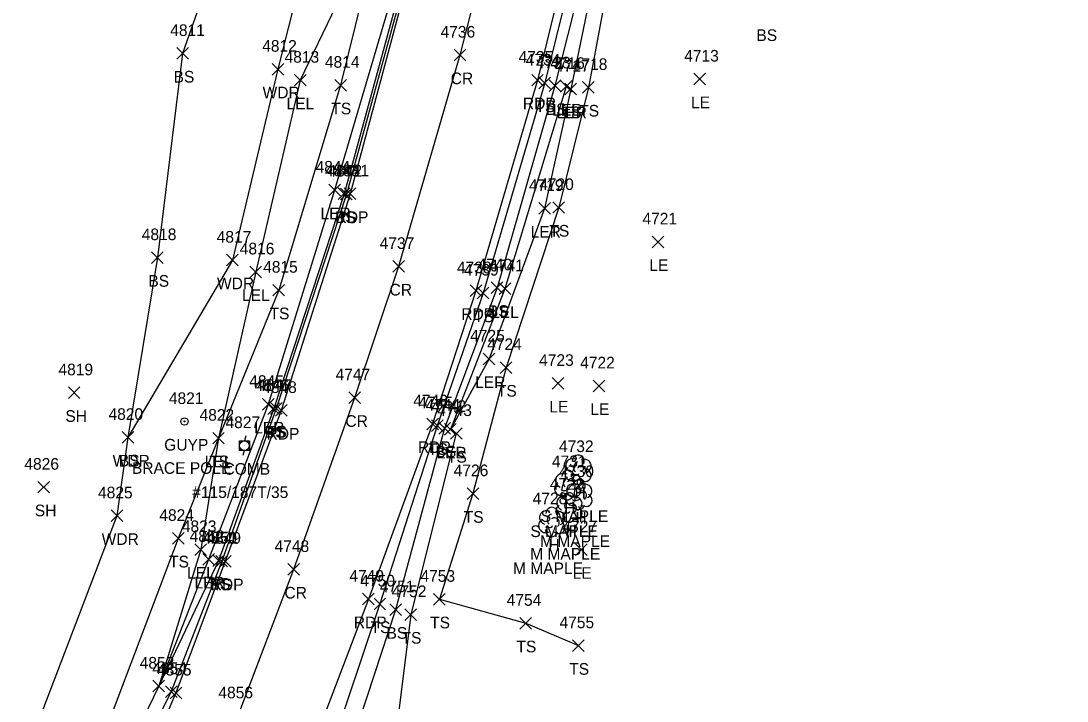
# Model space of a CAD drawing. Extents: x 1678863 to 1683592, y 407783 to 418211.
# Drawn here: x 1680118.7 to 1680298.4, y 412261.2 to 412378 of the extents above; entities that cross this region are included whole.
import ezdxf

# ---------------------------------------------------------------- set-up
doc = ezdxf.new("R2010")
doc.units = 0
for name, color, linetype in [('L_A', 7, 'Continuous'), ('L_C', 7, 'Continuous'), ('L_I', 7, 'Continuous'), ('L_TIC', 7, 'Continuous'), ('LARO', 7, 'Continuous'), ('LAWA', 7, 'Continuous'), ('LELB', 7, 'Continuous'), ('LTD', 7, 'Continuous'), ('P_A', 7, 'Continuous'), ('P_I', 7, 'Continuous'), ('P_TIC', 7, 'Continuous'), ('PET', 7, 'Continuous'), ('PRC', 7, 'Continuous'), ('U_A', 7, 'Continuous'), ('U_C', 7, 'Continuous'), ('U_I', 7, 'Continuous'), ('UP', 7, 'Continuous'), ('UPGW', 7, 'Continuous')]:
    doc.layers.add(name, color=color, linetype=linetype)

msp = doc.modelspace()

# ---------------------------------------------------------------- linework, layer by layer
at = {"layer": 'L_TIC'}
for points in [[(1680145.48, 412371.42), (1680147.48, 412373.42)], [(1680147.48, 412371.42), (1680145.48, 412373.42)], [(1680161.84, 412368.71), (1680163.84, 412370.71)], [(1680163.84, 412368.71), (1680161.84, 412370.71)], [(1680165.69, 412366.83), (1680167.69, 412368.83)], [(1680167.69, 412366.83), (1680165.69, 412368.83)], [(1680207.69, 412366.35), (1680209.69, 412368.35)], [(1680209.69, 412366.35), (1680207.69, 412368.35)], [(1680234.34, 412367.02), (1680236.34, 412369.02)], [(1680236.34, 412367.02), (1680234.34, 412369.02)], [(1680172.62, 412365.96), (1680174.62, 412367.96)], [(1680174.62, 412365.96), (1680172.62, 412367.96)], [(1680209.44, 412365.86), (1680211.44, 412367.86)], [(1680211.44, 412365.86), (1680209.44, 412367.86)], [(1680211.38, 412365.76), (1680213.38, 412367.76)], [(1680213.38, 412365.76), (1680211.38, 412367.76)], [(1680211.38, 412365.76), (1680213.38, 412367.76)], [(1680213.38, 412365.76), (1680211.38, 412367.76)], [(1680212.15, 412365.29), (1680214.15, 412367.29)], [(1680214.15, 412365.29), (1680212.15, 412367.29)], [(1680212.15, 412365.29), (1680214.15, 412367.29)], [(1680214.15, 412365.29), (1680212.15, 412367.29)], [(1680215.21, 412365.58), (1680217.21, 412367.58)], [(1680217.21, 412365.58), (1680215.21, 412367.58)], [(1680171.58, 412347.95), (1680173.58, 412349.95)], [(1680173.58, 412347.95), (1680171.58, 412349.95)], [(1680173.21, 412347.31), (1680175.21, 412349.31)], [(1680175.21, 412347.31), (1680173.21, 412349.31)], [(1680173.63, 412347.27), (1680175.63, 412349.27)], [(1680175.63, 412347.27), (1680173.63, 412349.27)], [(1680207.68, 412344.79), (1680209.68, 412346.79)], [(1680209.68, 412344.79), (1680207.68, 412346.79)], [(1680210.09, 412344.96), (1680212.09, 412346.96)], [(1680212.09, 412344.96), (1680210.09, 412346.96)], [(1680227.17, 412339.05), (1680229.17, 412341.05)], [(1680229.17, 412339.05), (1680227.17, 412341.05)], [(1680141.15, 412336.35), (1680143.15, 412338.35)], [(1680143.15, 412336.35), (1680141.15, 412338.35)], [(1680154.02, 412335.92), (1680156.02, 412337.92)], [(1680156.02, 412335.92), (1680154.02, 412337.92)], [(1680158.04, 412333.9), (1680160.04, 412335.9)], [(1680160.04, 412333.9), (1680158.04, 412335.9)], [(1680162, 412330.76), (1680164, 412332.76)], [(1680164, 412330.76), (1680162, 412332.76)], [(1680199.5, 412331.17), (1680201.5, 412333.17)], [(1680201.5, 412331.17), (1680199.5, 412333.17)], [(1680200.84, 412331), (1680202.84, 412333)], [(1680202.84, 412331), (1680200.84, 412333)], [(1680197.1, 412330.27), (1680199.1, 412332.27)], [(1680199.1, 412330.27), (1680197.1, 412332.27)], [(1680198.14, 412318.94), (1680200.14, 412320.94)], [(1680200.14, 412318.94), (1680198.14, 412320.94)], [(1680201.06, 412317.47), (1680203.06, 412319.47)], [(1680203.06, 412317.47), (1680201.06, 412319.47)], [(1680209.99, 412314.75), (1680211.99, 412316.75)], [(1680211.99, 412314.75), (1680209.99, 412316.75)], [(1680217.04, 412314.31), (1680219.04, 412316.31)], [(1680219.04, 412314.31), (1680217.04, 412316.31)], [(1680126.84, 412313.14), (1680128.84, 412315.14)], [(1680128.84, 412313.14), (1680126.84, 412315.14)], [(1680160.18, 412311.14), (1680162.18, 412313.14)], [(1680162.18, 412311.14), (1680160.18, 412313.14)], [(1680161.14, 412310.42), (1680163.14, 412312.42)], [(1680163.14, 412310.42), (1680161.14, 412312.42)], [(1680161.56, 412310.44), (1680163.56, 412312.44)], [(1680163.56, 412310.44), (1680161.56, 412312.44)], [(1680189.23, 412307.46), (1680191.23, 412309.46)], [(1680191.23, 412307.46), (1680189.23, 412309.46)], [(1680190.48, 412307.04), (1680192.48, 412309.04)], [(1680192.48, 412307.04), (1680190.48, 412309.04)], [(1680136.08, 412305.47), (1680138.08, 412307.47)], [(1680138.08, 412305.47), (1680136.08, 412307.47)], [(1680136.08, 412305.47), (1680138.08, 412307.47)], [(1680138.08, 412305.47), (1680136.08, 412307.47)], [(1680151.64, 412305.34), (1680153.64, 412307.34)], [(1680153.64, 412305.34), (1680151.64, 412307.34)], [(1680151.64, 412305.34), (1680153.64, 412307.34)], [(1680153.64, 412305.34), (1680151.64, 412307.34)], [(1680191.49, 412306.85), (1680193.49, 412308.85)], [(1680193.49, 412306.85), (1680191.49, 412308.85)], [(1680191.49, 412306.85), (1680193.49, 412308.85)], [(1680193.49, 412306.85), (1680191.49, 412308.85)], [(1680192.49, 412306.14), (1680194.49, 412308.14)], [(1680194.49, 412306.14), (1680192.49, 412308.14)], [(1680121.6, 412296.92), (1680123.6, 412298.92)], [(1680123.6, 412296.92), (1680121.6, 412298.92)], [(1680195.36, 412295.81), (1680197.36, 412297.81)], [(1680197.36, 412295.81), (1680195.36, 412297.81)], [(1680134.2, 412292), (1680136.2, 412294)], [(1680136.2, 412292), (1680134.2, 412294)], [(1680144.73, 412288.13), (1680146.73, 412290.13)], [(1680146.73, 412288.13), (1680144.73, 412290.13)], [(1680148.6, 412286.2), (1680150.6, 412288.2)], [(1680150.6, 412286.2), (1680148.6, 412288.2)], [(1680214, 412286.18), (1680216, 412288.18)], [(1680216, 412286.18), (1680214, 412288.18)], [(1680149.94, 412284.52), (1680151.94, 412286.52)], [(1680151.94, 412284.52), (1680149.94, 412286.52)], [(1680151.66, 412284.29), (1680153.66, 412286.29)], [(1680153.66, 412284.29), (1680151.66, 412286.29)], [(1680152.21, 412284.21), (1680154.21, 412286.21)], [(1680154.21, 412284.21), (1680152.21, 412286.21)], [(1680179.36, 412276.86), (1680181.36, 412278.86)], [(1680181.36, 412276.86), (1680179.36, 412278.86)], [(1680189.6, 412277.67), (1680191.6, 412279.67)], [(1680191.6, 412277.67), (1680189.6, 412279.67)], [(1680182.06, 412275.88), (1680184.06, 412277.88)], [(1680184.06, 412275.88), (1680182.06, 412277.88)], [(1680184.67, 412275.04), (1680186.67, 412277.04)], [(1680186.67, 412275.04), (1680184.67, 412277.04)], [(1680204.42, 412273.55), (1680206.42, 412275.55)], [(1680206.42, 412273.55), (1680204.42, 412275.55)], [(1680213.49, 412269.7), (1680215.49, 412271.7)], [(1680215.49, 412269.7), (1680213.49, 412271.7)], [(1680141.36, 412262.76), (1680143.36, 412264.76)], [(1680143.36, 412262.76), (1680141.36, 412264.76)], [(1680141.36, 412262.76), (1680143.36, 412264.76)], [(1680143.36, 412262.76), (1680141.36, 412264.76)], [(1680141.36, 412262.76), (1680143.36, 412264.76)], [(1680143.36, 412262.76), (1680141.36, 412264.76)], [(1680143.52, 412261.81), (1680145.52, 412263.81)], [(1680145.52, 412261.81), (1680143.52, 412263.81)]]:
    msp.add_lwpolyline(points, dxfattribs=at)
at = {"layer": 'LARO'}
for points in [[(1680185.51, 412406.33), (1680187.79, 412410.87), (1680184.89, 412390.65), (1680172.58, 412348.95), (1680161.18, 412312.14), (1680150.94, 412285.52), (1680142.36, 412263.76)], [(1680185.51, 412406.33), (1680181.34, 412398.27), (1680166.69, 412367.83), (1680159.04, 412334.9), (1680152.64, 412306.34), (1680149.6, 412287.2), (1680142.36, 412263.76)], [(1680212.38, 412366.76), (1680201.84, 412332), (1680192.49, 412307.85)], [(1680212.38, 412366.76), (1680213.15, 412366.29), (1680208.68, 412345.79), (1680199.14, 412319.94), (1680192.49, 412307.85)]]:
    msp.add_lwpolyline(points, dxfattribs=at)
at = {"layer": 'LAWA'}
msp.add_lwpolyline([(1680206.93, 412563.7), (1680202.04, 412545.92), (1680195.91, 412512.78), (1680188.89, 412485.66), (1680186.26, 412471.76), (1680180.56, 412450.61), (1680168.77, 412423.38), (1680176.3, 412418.61), (1680169.98, 412398.15), (1680162.84, 412369.71), (1680155.02, 412336.92), (1680137.08, 412306.47), (1680135.2, 412293), (1680118.69, 412249.85)], dxfattribs=at)
at = {"layer": 'LELB'}
for points in [[(1680264.76, 412811.55), (1680263.36, 412796.82), (1680259.13, 412765.17), (1680254.89, 412741.7), (1680250.64, 412716.52), (1680241.43, 412672.74), (1680233.74, 412632.17), (1680225.8, 412592.02), (1680220.98, 412567.08), (1680215.74, 412540.31), (1680209.94, 412509.25), (1680204.22, 412481.07), (1680197.27, 412449.21), (1680193.18, 412427.19), (1680186.13, 412390.36), (1680174.63, 412348.27), (1680162.56, 412311.44), (1680153.21, 412285.21), (1680144.52, 412262.81), (1680134.21, 412242.14)], [(1680249.49, 412768.2), (1680249.55, 412758.24), (1680243.8, 412718.57), (1680233.25, 412673.09), (1680225.51, 412631.52), (1680218.17, 412594.23), (1680214.71, 412567.57), (1680210.01, 412541.36), (1680205.47, 412510.43), (1680201.22, 412481.17), (1680196.31, 412449.36), (1680192.42, 412427.44), (1680185.73, 412390.56), (1680174.21, 412348.31), (1680162.14, 412311.42), (1680152.66, 412285.29), (1680142.36, 412263.76), (1680132.21, 412242.7)], [(1680298.44, 412568.57), (1680284.88, 412583.01), (1680266.88, 412595.61), (1680260.41, 412601.01), (1680256.27, 412585.74), (1680249.92, 412559.47), (1680243.91, 412531.33), (1680236.6, 412492.51), (1680228.82, 412454.39), (1680218.5, 412406.89), (1680208.69, 412367.35), (1680198.1, 412331.27), (1680190.23, 412308.46), (1680180.36, 412277.86), (1680168.7, 412243.07)], [(1680202.04, 412545.92), (1680192.55, 412482.95), (1680190.37, 412469.33), (1680189.09, 412449.66), (1680184.49, 412421.77), (1680181.34, 412398.27), (1680173.62, 412366.96), (1680163, 412331.76), (1680152.64, 412306.34), (1680145.73, 412289.13), (1680128.64, 412244.06)], [(1680230.11, 412436.34), (1680232.04, 412436.02), (1680228.17, 412405.16), (1680219.48, 412384.11), (1680216.21, 412366.58), (1680211.09, 412345.96), (1680202.06, 412318.47), (1680196.36, 412296.81), (1680190.6, 412278.67), (1680205.42, 412274.55), (1680214.49, 412270.7)], [(1680230.11, 412436.34), (1680222.55, 412405.91), (1680217.01, 412384.88), (1680213.15, 412366.29)], [(1680158.24, 412433.58), (1680154.48, 412419.77), (1680154.99, 412396.7), (1680146.48, 412372.42), (1680142.15, 412337.35), (1680137.08, 412306.47)], [(1680220.44, 412406.48), (1680210.44, 412366.86), (1680200.5, 412332.17), (1680191.48, 412308.04), (1680183.06, 412276.88), (1680171.88, 412242.86), (1680169.26, 412225.38)], [(1680193.49, 412307.14), (1680185.67, 412276.04), (1680182.93, 412254.01), (1680178.28, 412245.87), (1680174.45, 412233.83), (1680169.26, 412225.38), (1680160.63, 412209.53), (1680144.21, 412178.12), (1680137.73, 412164.62), (1680149.85, 412156.23), (1680159.82, 412146.58), (1680145.76, 412151.3), (1680133.57, 412155.76)]]:
    msp.add_lwpolyline(points, dxfattribs=at)
at = {"layer": 'LTD'}
for p, q in [((1680214.4, 412300.95), (1680214.4, 412300.95)), ((1680214.4, 412300.95), (1680214.4, 412300.95)), ((1680212.62, 412298.35), (1680212.62, 412298.35)), ((1680212.62, 412298.35), (1680212.62, 412298.35)), ((1680214.54, 412296.66), (1680214.54, 412296.66)), ((1680214.54, 412296.66), (1680214.54, 412296.66)), ((1680212.83, 412294.47), (1680212.83, 412294.47)), ((1680212.83, 412294.47), (1680212.83, 412294.47)), ((1680209.88, 412291.99), (1680209.88, 412291.99)), ((1680209.88, 412291.99), (1680209.88, 412291.99))]:
    msp.add_line(p, q, dxfattribs=at)
for centre in [(1680214.45, 412302.38), (1680212.67, 412299.78), (1680214.58, 412298.09), (1680212.88, 412295.9), (1680209.93, 412293.42)]:
    msp.add_arc(centre, 1.05, 335.5272, 180.9563, dxfattribs=at)
for centre, major_axis, ratio, start_param, end_param in [((1680213.61, 412301.62), (1.21, -0.51), 0.895232, 1.570796, 4.712389), ((1680214.19, 412301.41), (-0.208, -0.792), 0.645439, 3.141593, 6.283185), ((1680215.44, 412301.53), (-1.14, -0.48), 0.949671, 1.570796, 4.712389), ((1680211.83, 412299.01), (1.21, -0.51), 0.895232, 1.570796, 4.712389), ((1680213.32, 412300.24), (0.58, -1.04), 0.959034, 3.141593, 6.283185), ((1680213.66, 412298.93), (-1.14, -0.48), 0.949671, 1.570796, 4.712389), ((1680213.94, 412300.2), (-0.625, -0.083), 0.423636, 0, 3.141593), ((1680214.9, 412300.78), (-0.5, 0.667), 0.989748, 3.141593, 6.283185), ((1680215.4, 412300.12), (-1.09, 0.79), 0.841452, 1.570796, 4.712389), ((1680211.54, 412297.64), (0.58, -1.04), 0.959034, 3.141593, 6.283185), ((1680212.41, 412298.81), (-0.208, -0.792), 0.645439, 3.141593, 6.283185), ((1680213.74, 412297.32), (1.21, -0.51), 0.895232, 1.570796, 4.712389), ((1680213.12, 412298.18), (-0.5, 0.667), 0.989748, 3.141593, 6.283185), ((1680213.62, 412297.51), (-1.09, 0.79), 0.841452, 1.570796, 4.712389), ((1680214.4, 412299.45), (0.26, 1.06), 0.942809, 1.570796, 4.712389), ((1680215.58, 412297.24), (-1.14, -0.48), 0.949671, 1.570796, 4.712389), ((1680212.04, 412295.13), (1.21, -0.51), 0.895232, 1.570796, 4.712389), ((1680212.62, 412296.85), (0.26, 1.06), 0.942809, 1.570796, 4.712389), ((1680212.16, 412297.6), (-0.625, -0.083), 0.423636, 0, 3.141593), ((1680213.45, 412295.95), (0.58, -1.04), 0.959034, 3.141593, 6.283185), ((1680214.33, 412297.11), (-0.208, -0.792), 0.645439, 3.141593, 6.283185), ((1680215.04, 412296.49), (-0.5, 0.667), 0.989748, 3.141593, 6.283185), ((1680215.54, 412295.82), (-1.09, 0.79), 0.841452, 1.570796, 4.712389), ((1680211.75, 412293.76), (0.58, -1.04), 0.959034, 3.141593, 6.283185), ((1680212.63, 412294.92), (-0.208, -0.792), 0.645439, 3.141593, 6.283185), ((1680213.33, 412294.3), (-0.5, 0.667), 0.989748, 3.141593, 6.283185), ((1680214.54, 412295.16), (0.26, 1.06), 0.942809, 1.570796, 4.712389), ((1680213.88, 412295.05), (-1.14, -0.48), 0.949671, 1.570796, 4.712389), ((1680214.08, 412295.91), (-0.625, -0.083), 0.423636, 0, 3.141593), ((1680209.09, 412292.65), (1.21, -0.51), 0.895232, 1.570796, 4.712389), ((1680209.67, 412292.44), (-0.208, -0.792), 0.645439, 3.141593, 6.283185), ((1680210.92, 412292.57), (-1.14, -0.48), 0.949671, 1.570796, 4.712389), ((1680212.83, 412292.97), (0.26, 1.06), 0.942809, 1.570796, 4.712389), ((1680212.38, 412293.72), (-0.625, -0.083), 0.423636, 0, 3.141593), ((1680213.83, 412293.63), (-1.09, 0.79), 0.841452, 1.570796, 4.712389), ((1680208.8, 412291.28), (0.58, -1.04), 0.959034, 3.141593, 6.283185), ((1680209.43, 412291.24), (-0.625, -0.083), 0.423636, 0, 3.141593), ((1680210.38, 412291.82), (-0.5, 0.667), 0.989748, 3.141593, 6.283185), ((1680210.88, 412291.15), (-1.09, 0.79), 0.841452, 1.570796, 4.712389), ((1680209.88, 412290.49), (0.26, 1.06), 0.942809, 1.570796, 4.712389)]:
    msp.add_ellipse(centre, major_axis=major_axis, ratio=ratio, start_param=start_param, end_param=end_param, dxfattribs=at)
at = {"layer": 'P_TIC'}
for points in [[(1680193.11, 412371.14), (1680195.11, 412373.14)], [(1680195.11, 412371.14), (1680193.11, 412373.14)], [(1680206.45, 412366.83), (1680208.45, 412368.83)], [(1680208.45, 412366.83), (1680206.45, 412368.83)], [(1680174.26, 412347.31), (1680176.26, 412349.31)], [(1680176.26, 412347.31), (1680174.26, 412349.31)], [(1680182.59, 412334.84), (1680184.59, 412336.84)], [(1680184.59, 412334.84), (1680182.59, 412336.84)], [(1680195.86, 412330.66), (1680197.86, 412332.66)], [(1680197.86, 412330.66), (1680195.86, 412332.66)], [(1680175.01, 412312.28), (1680177.01, 412314.28)], [(1680177.01, 412312.28), (1680175.01, 412314.28)], [(1680162.41, 412310.1), (1680164.41, 412312.1)], [(1680164.41, 412310.1), (1680162.41, 412312.1)], [(1680188.42, 412307.79), (1680190.42, 412309.79)], [(1680190.42, 412307.79), (1680188.42, 412309.79)], [(1680152.81, 412284.2), (1680154.81, 412286.2)], [(1680154.81, 412284.2), (1680152.81, 412286.2)], [(1680164.53, 412282.79), (1680166.53, 412284.79)], [(1680166.53, 412282.79), (1680164.53, 412284.79)], [(1680177.4, 412277.7), (1680179.4, 412279.7)], [(1680179.4, 412277.7), (1680177.4, 412279.7)], [(1680144.32, 412261.57), (1680146.32, 412263.57)], [(1680146.32, 412261.57), (1680144.32, 412263.57)]]:
    msp.add_lwpolyline(points, dxfattribs=at)
at = {"layer": 'PET'}
for points in [[(1680296.3, 412834.01), (1680292.92, 412809.88), (1680289.09, 412781.37), (1680282.07, 412737.34), (1680277.46, 412709.86), (1680269.38, 412667.98), (1680262.24, 412629.4), (1680258.01, 412607.41), (1680253.6, 412586.01), (1680248.62, 412559.86), (1680242.91, 412531.6), (1680235.26, 412492.91), (1680227.56, 412454.34), (1680216.99, 412407.09), (1680207.45, 412367.83), (1680196.86, 412331.66), (1680189.42, 412308.79), (1680178.4, 412278.7), (1680165.09, 412243.62)], [(1680269.63, 412829.2), (1680265.04, 412796.13), (1680259.96, 412765.02), (1680256.28, 412741.52), (1680251.79, 412716.36), (1680243.91, 412672.27), (1680235.73, 412631.6), (1680228.05, 412591.55), (1680223.07, 412565.97), (1680218.11, 412539.91), (1680211.61, 412508.58), (1680205.85, 412480.93), (1680199.66, 412448.83), (1680195.01, 412427.07), (1680186.54, 412390.39), (1680175.26, 412348.31), (1680163.41, 412311.1), (1680153.81, 412285.2), (1680145.32, 412262.57), (1680136.24, 412241.39)]]:
    msp.add_lwpolyline(points, dxfattribs=at)
at = {"layer": 'PRC'}
msp.add_lwpolyline([(1680281.38, 412827.12), (1680276.54, 412794.32), (1680271.51, 412761.65), (1680263.6, 412713.37), (1680255.9, 412669.93), (1680248.46, 412629.97), (1680240.84, 412588.83), (1680235.69, 412562.84), (1680230.13, 412534.53), (1680222.13, 412495.39), (1680214.42, 412458.66), (1680203.73, 412409.82), (1680194.11, 412372.14), (1680183.59, 412335.84), (1680176.01, 412313.28), (1680165.53, 412283.79), (1680155.94, 412258.65)], dxfattribs=at)
at = {"layer": 'UP'}
for p, q in [((1680156.27, 412304.23), (1680156.27, 412305.89)), ((1680156.27, 412305.89), (1680157.94, 412305.89)), ((1680157.35, 412306.73), (1680157.1, 412305.89)), ((1680157.94, 412305.89), (1680157.94, 412304.23)), ((1680157.94, 412304.23), (1680156.27, 412304.23)), ((1680156.85, 412303.39), (1680157.1, 412304.23)), ((1680157.1, 412305.06), (1680157.1, 412305.06))]:
    msp.add_line(p, q, dxfattribs=at)
msp.add_circle((1680157.1, 412305.06), 0.833, dxfattribs=at)
at = {"layer": 'UPGW'}
for radius in [0.625, 0.0833]:
    msp.add_circle((1680146.8, 412309.21), radius, dxfattribs=at)

# ---------------------------------------------------------------- texts
at = {"layer": 'L_A'}
for s, p in [('BS', (1680245.06, 412374.56)), ('BS', (1680144.92, 412367.42)), ('WDR', (1680160.21, 412364.71)), ('LEL', (1680164.32, 412362.83)), ('LE', (1680233.83, 412363.02)), ('TS', (1680172.03, 412361.96)), ('TS', (1680207.1, 412362.35)), ('BS', (1680208.88, 412361.86)), ('LER', (1680209.96, 412361.76)), ('LEL', (1680210.02, 412361.76)), ('LER', (1680210.73, 412361.29)), ('TS', (1680211.55, 412361.29)), ('TS', (1680214.62, 412361.58)), ('LER', (1680170.16, 412343.95)), ('BS', (1680172.65, 412343.31)), ('TS', (1680173.04, 412343.27)), ('LER', (1680206.26, 412340.79)), ('TS', (1680209.49, 412340.96)), ('LE', (1680226.66, 412335.05)), ('BS', (1680140.59, 412332.35)), ('WDR', (1680152.38, 412331.92)), ('LEL', (1680156.68, 412329.9)), ('TS', (1680161.41, 412326.76)), ('BS', (1680198.94, 412327.17)), ('LEL', (1680199.48, 412327)), ('TS', (1680196.51, 412326.27)), ('LER', (1680196.73, 412314.94)), ('TS', (1680200.47, 412313.47)), ('LE', (1680209.47, 412310.75)), ('SH', (1680126.33, 412309.14)), ('LE', (1680216.53, 412310.31)), ('LER', (1680158.76, 412307.14)), ('BS', (1680160.58, 412306.42)), ('TS', (1680160.97, 412306.44)), ('TS', (1680188.64, 412303.46)), ('BS', (1680189.92, 412303.04)), ('LER', (1680190.07, 412302.85)), ('LEL', (1680190.13, 412302.85)), ('TS', (1680191.9, 412302.14)), ('WDR', (1680134.45, 412301.47)), ('BS', (1680135.52, 412301.47)), ('LEL', (1680150.28, 412301.34)), ('TS', (1680151.05, 412301.34)), ('H', (1680213.83, 412295.95)), ('SH', (1680121.08, 412292.92)), ('H', (1680212.05, 412293.35)), ('TS', (1680194.77, 412291.81)), ('H', (1680213.97, 412291.66)), ('H', (1680212.27, 412289.47)), ('WDR', (1680132.56, 412288)), ('H', (1680209.32, 412286.99)), ('TS', (1680144.14, 412284.13)), ('LEL', (1680147.24, 412282.2)), ('LE', (1680213.49, 412282.18)), ('LER', (1680148.52, 412280.52)), ('BS', (1680151.1, 412280.29)), ('TS', (1680151.62, 412280.21)), ('TS', (1680178.77, 412272.86)), ('TS', (1680189, 412273.67)), ('BS', (1680181.5, 412271.88)), ('TS', (1680184.08, 412271.04)), ('TS', (1680203.83, 412269.55)), ('TS', (1680212.9, 412265.7))]:
    msp.add_text(s, height=2, dxfattribs=at).set_placement(p)
at = {"layer": 'L_C'}
for s, p in [('S MAPLE', (1680208, 412291.95)), ('S MAPLE', (1680206.23, 412289.35)), ('M MAPLE', (1680207.89, 412287.66)), ('M MAPLE', (1680206.19, 412285.47)), ('M MAPLE', (1680203.24, 412282.99))]:
    msp.add_text(s, height=2, dxfattribs=at).set_placement(p)
at = {"layer": 'L_I'}
for s, p in [('4811', (1680144.35, 412375.42)), ('4812', (1680160.15, 412372.71)), ('4813', (1680163.99, 412370.83)), ('4814', (1680170.92, 412369.96)), ('4734', (1680205.43, 412370.35)), ('4713', (1680232.65, 412371.02)), ('4733', (1680207.18, 412369.86)), ('4716', (1680209.63, 412369.76)), ('4716', (1680209.63, 412369.76)), ('4717', (1680210.45, 412369.29)), ('4717', (1680210.45, 412369.29)), ('4718', (1680213.51, 412369.58)), ('4844', (1680169.32, 412351.95)), ('4843', (1680170.95, 412351.31)), ('4842', (1680171.37, 412351.27)), ('4719', (1680205.98, 412348.79)), ('4720', (1680207.74, 412348.96)), ('4721', (1680225.48, 412343.05)), ('4818', (1680139.46, 412340.35)), ('4817', (1680152.33, 412339.92)), ('4816', (1680156.29, 412337.9)), ('4815', (1680160.31, 412334.76)), ('4739', (1680194.83, 412334.27)), ('4740', (1680197.15, 412335.17)), ('4741', (1680199.15, 412335)), ('4725', (1680195.88, 412322.94)), ('4724', (1680198.8, 412321.47)), ('4723', (1680207.73, 412318.75)), ('4722', (1680214.78, 412318.31)), ('4819', (1680125.14, 412317.14)), ('4845', (1680157.92, 412315.14)), ('4846', (1680158.83, 412314.42)), ('4847', (1680159.3, 412314.44)), ('4745', (1680186.97, 412311.46)), ('4744', (1680188.22, 412311.04)), ('4742', (1680189.23, 412310.85)), ('4742', (1680189.23, 412310.85)), ('4820', (1680133.74, 412309.47)), ('4820', (1680133.74, 412309.47)), ('4822', (1680149.38, 412309.34)), ('4822', (1680149.38, 412309.34)), ('4743', (1680190.23, 412310.14)), ('4732', (1680211.14, 412303.95)), ('4826', (1680119.28, 412300.92)), ('4726', (1680193.05, 412299.81)), ('4731', (1680209.93, 412301.35)), ('4730', (1680211.19, 412299.66)), ('4729', (1680209.57, 412297.47)), ('4825', (1680131.94, 412296)), ('4728', (1680206.62, 412294.99)), ('4824', (1680142.47, 412292.13)), ('4823', (1680146.34, 412290.2)), ('4727', (1680211.74, 412290.18)), ('4852', (1680147.68, 412288.52)), ('4850', (1680149.86, 412288.21)), ('4851', (1680149.96, 412288.29)), ('4750', (1680177.01, 412280.86)), ('4753', (1680187.34, 412281.67)), ('4751', (1680180.36, 412279.88)), ('4752', (1680182.41, 412279.04)), ('4754', (1680202.16, 412277.55)), ('4755', (1680211.23, 412273.7)), ('4853', (1680139.1, 412266.76)), ('4853', (1680139.1, 412266.76)), ('4853', (1680139.1, 412266.76)), ('4854', (1680141.26, 412265.81))]:
    msp.add_text(s, height=2, dxfattribs=at).set_placement(p)
at = {"layer": 'P_A'}
for s, p in [('CR', (1680192.54, 412367.14)), ('RDP', (1680204.94, 412362.83)), ('RDP', (1680172.75, 412343.31)), ('CR', (1680182.03, 412330.84)), ('RDP', (1680194.35, 412326.66)), ('CR', (1680174.44, 412308.28)), ('RDP', (1680160.9, 412306.1)), ('RDP', (1680186.91, 412303.79)), ('RDP', (1680151.3, 412280.2)), ('CR', (1680163.97, 412278.79)), ('RDP', (1680175.89, 412273.7))]:
    msp.add_text(s, height=2, dxfattribs=at).set_placement(p)
at = {"layer": 'P_I'}
for s, p in [('4736', (1680190.79, 412375.14)), ('4735', (1680204.19, 412370.83)), ('4841', (1680172.57, 412351.31)), ('4737', (1680180.33, 412338.84)), ('4738', (1680193.6, 412334.66)), ('4747', (1680172.75, 412316.28)), ('4848', (1680160.15, 412314.1)), ('4746', (1680186.1, 412311.79)), ('4849', (1680150.55, 412288.2)), ('4748', (1680162.27, 412286.79)), ('4749', (1680175.13, 412281.7)), ('4855', (1680142.06, 412265.57)), ('4856', (1680152.62, 412261.65))]:
    msp.add_text(s, height=2, dxfattribs=at).set_placement(p)
at = {"layer": 'U_A'}
for s, p in [('GUYP', (1680143.31, 412304.21)), ('COMB', (1680153.49, 412300.06))]:
    msp.add_text(s, height=2, dxfattribs=at).set_placement(p)
at = {"layer": 'U_C'}
for s, p in [('BRACE POLE', (1680137.76, 412300.21)), ('#115/187T/35', (1680148.13, 412296.06))]:
    msp.add_text(s, height=2, dxfattribs=at).set_placement(p)
at = {"layer": 'U_I'}
for s, p in [('4821', (1680144.11, 412312.21)), ('4827', (1680153.84, 412308.06))]:
    msp.add_text(s, height=2, dxfattribs=at).set_placement(p)

doc.saveas('drawing.dxf')
